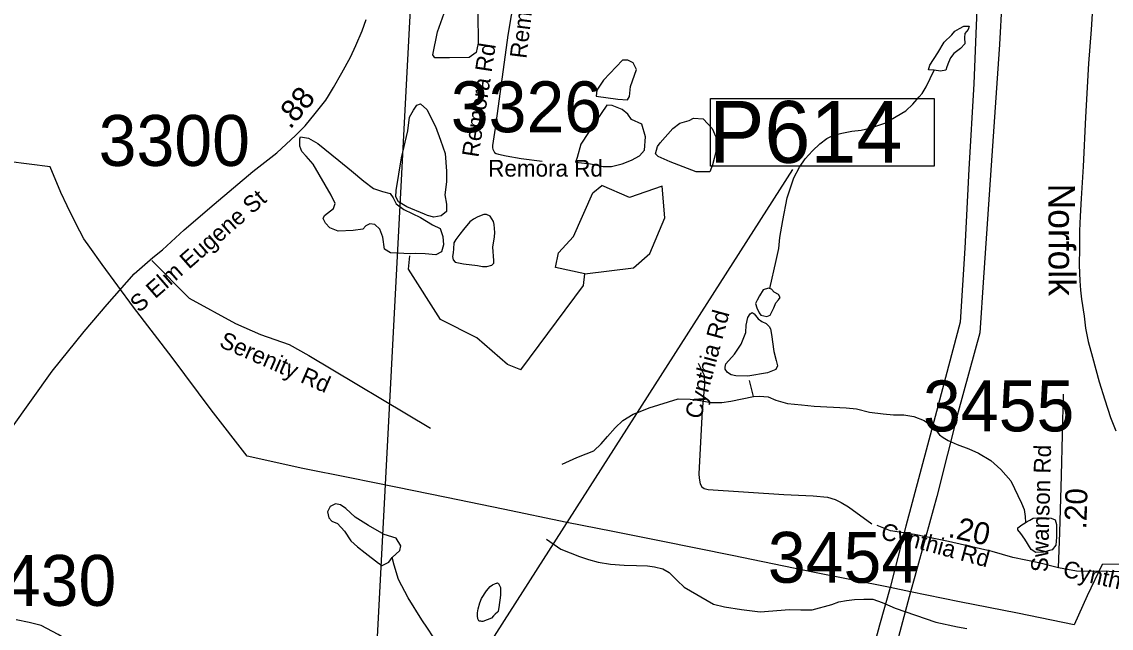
# Model space of a CAD drawing. Extents: x 1662474 to 1856135, y 779280 to 917889.
# Drawn here: x 1763200 to 1769369, y 812561 to 815992 of the extents above; entities that cross this region are included whole.
import ezdxf

# ---------------------------------------------------------------- set-up
doc = ezdxf.new("R2010")
doc.units = 0
for name, color, linetype in [('Cogo Default Point CELL', 7, 'Continuous'), ('Exist Boundary Political City Limit New', 7, 'Continuous'), ('Exist Hydrographic Misc Water Feature', 7, 'Continuous'), ('Exist Hydrographic Pond Under 1500 Sq Ft', 7, 'Continuous'), ('Exist Railroad Mainline', 7, 'Continuous'), ('Exist Railroad Mainline Label', 7, 'Continuous'), ('Exist Road Non-System Type 51', 7, 'Continuous'), ('Exist Road Non-System Type 51 Label', 7, 'Continuous'), ('Exist Road Secondary Mileage Tenths English Label', 7, 'Continuous'), ('Exist Road Secondary Type 41 Attributed', 7, 'Continuous'), ('Exist Road Secondary Type 51 Attributed', 7, 'Continuous'), ('Exist Road Secondary Type 51 Label', 7, 'Continuous'), ('Exist Utilities Electrical Transmission Line', 7, 'Continuous'), ('Map Preparation Boundary City Limit Buffer Line', 7, 'Continuous'), ('Prop Horizontal Alignment', 7, 'Continuous')]:
    doc.layers.add(name, color=color, linetype=linetype)

msp = doc.modelspace()

# ---------------------------------------------------------------- linework, layer by layer
at = {"layer": 'Exist Boundary Political City Limit New'}
msp.add_lwpolyline([(1765401.6, 816098.2), (1765379.1, 815671.4), (1765146.9, 811256.1)], dxfattribs=at)
at = {"layer": 'Exist Hydrographic Misc Water Feature'}
msp.add_line((1767343.7, 813872.8), (1767320.5, 813963), dxfattribs=at)
for points in [[(1767436.9, 814482.5), (1767472.1, 814641.9), (1767486.6, 814709.8), (1767493.2, 814771.7), (1767510, 814867.7), (1767535, 814995.5), (1767549.4, 815041.4), (1767571.9, 815109.3), (1767604.5, 815168.9), (1767636.9, 815216.7), (1767677.3, 815262.4), (1767719.6, 815302.1), (1767757.9, 815331.7), (1767796, 815351.4), (1767844, 815363.1), (1767900.2, 815372.6), (1767954.1, 815378.2), (1768002.3, 815389.8), (1768086.6, 815419.1), (1768205.3, 815488.1), (1768245.5, 815525.8), (1768281.8, 815567.5), (1768298, 815587.4), (1768320.4, 815625.2), (1768367.4, 815718.8)], [(1766026.2, 814022.5), (1765951.2, 814053.6), (1765777.1, 814204.9), (1765570.2, 814307.5), (1765389.1, 814593.5), (1765398.2, 814668.8)], [(1766026.2, 814022.5), (1766380.2, 814501.1), (1766389.2, 814566.6)], [(1766260.6, 813488.4), (1766342.6, 813526.9), (1766396.8, 813548.4), (1766439, 813564.1), (1766481.3, 813603.8), (1766517.5, 813645.5), (1766560, 813695.2), (1766604.3, 813736.8), (1766662.7, 813772.4), (1766692.9, 813784.1), (1766752.9, 813807.6), (1766917.4, 813858.3), (1766985.5, 813857.7), (1767053.6, 813847.2), (1767101.3, 813838.8), (1767163.3, 813838.2), (1767215.5, 813845.8), (1767343.7, 813872.8)], [(1767343.7, 813872.8), (1767377.7, 813874.5), (1767425.7, 813870.1), (1767469.6, 813851.7), (1767535.4, 813833.2), (1767615.4, 813824.5), (1767687.4, 813817.9), (1767867.4, 813808.5), (1767927.3, 813801.9), (1768001.1, 813783.3), (1768077.2, 813774.7), (1768137, 813768.2), (1768195.1, 813767.7), (1768251.1, 813759.3), (1768310.9, 813736.8), (1768364.5, 813696.3), (1768396.2, 813656), (1768418.2, 813639.9), (1768446.1, 813623.6), (1768497.7, 813601.2), (1768563.6, 813576.6), (1768617.3, 813552.2), (1768687.2, 813509.6), (1768744.6, 813459.1), (1768800.2, 813394.7), (1768861.1, 813268.1), (1768876.9, 813232), (1768882.4, 813194), (1768884.5, 813158.7)], [(1766170.6, 813064.2), (1766252.4, 813007.5), (1766358, 812966.7), (1766409.9, 812950.2), (1766463.6, 812933.8), (1766533.7, 812923.2), (1766611.7, 812918.5), (1766681.8, 812916), (1766743.7, 812913.5), (1766783.5, 812909.1), (1766829.6, 812896.8), (1766865.3, 812876.4), (1766911, 812830.1), (1766950.6, 812793.7), (1767117.9, 812696.3), (1767179.9, 812681.8), (1767275.6, 812667), (1767381.6, 812654.1), (1767547.9, 812666.8), (1767611.9, 812664.3), (1767675.9, 812665.7), (1767788, 812694.8), (1767826.2, 812710.5), (1767870.3, 812718.1), (1767916.4, 812723.8), (1767968.5, 812725.3), (1768018.5, 812725), (1768072.3, 812706.5), (1768146.1, 812673.9), (1768375.5, 812595.9), (1768499.2, 812569), (1768551.3, 812558.5)], [(1765622.5, 812330.5), (1765530, 812511.3), (1765498.4, 812561.6), (1765464.8, 812607.9), (1765387.7, 812732.6), (1765332.8, 812837), (1765309.4, 812917.3), (1765297.7, 812961.3)], [(1765871, 812630.6), (1765859.1, 812618.6), (1765810.7, 812599.1), (1765804.8, 812599.1), (1765798.8, 812601.2), (1765792.9, 812601.2), (1765788.8, 812603.2), (1765786.9, 812607.3), (1765782.8, 812613.3), (1765781, 812631.4), (1765781.2, 812647.2), (1765783.5, 812671.3), (1765793.7, 812705.2), (1765804, 812729.2), (1765832.3, 812772.9), (1765852.4, 812796.8), (1765866.5, 812806.6), (1765882.7, 812814.5), (1765890.7, 812816.5), (1765894.6, 812818.4), (1765900.5, 812814.3), (1765910.4, 812792.3), (1765910, 812748.3), (1765901.6, 812678.3), (1765899.5, 812668.3), (1765897.3, 812656.3), (1765893.4, 812652.4), (1765881.3, 812640.5), (1765871, 812630.6)], [(1765871, 812630.6), (1765859.1, 812618.6), (1765810.7, 812599.1), (1765804.8, 812599.1), (1765792.9, 812601.2), (1765788.8, 812603.2), (1765782.8, 812613.3), (1765781, 812631.4), (1765781.2, 812647.2), (1765783.5, 812671.3), (1765793.7, 812705.2), (1765804, 812729.2), (1765832.3, 812772.9), (1765852.4, 812796.8), (1765866.5, 812806.6), (1765882.7, 812814.5), (1765894.6, 812818.4), (1765900.5, 812814.3), (1765910.4, 812792.3), (1765910, 812748.3), (1765901.6, 812678.3), (1765897.3, 812656.3), (1765893.4, 812652.4), (1765881.3, 812640.5), (1765871, 812630.6)]]:
    msp.add_lwpolyline(points, dxfattribs=at)
at = {"layer": 'Exist Hydrographic Pond Under 1500 Sq Ft'}
for points in [[(1765782.9, 816042), (1765785.3, 815871.5), (1765773.1, 815817.9), (1765734.1, 815791.1), (1765622, 815788.6), (1765539.1, 815788.6), (1765526.9, 815805.7), (1765553.7, 815934.8), (1765592.7, 816042), (1765600, 816064), (1765612.2, 816066.4), (1765687.8, 816061.5), (1765782.9, 816042)], [(1768367.4, 815718.8), (1768334, 815721), (1768342.9, 815747.7), (1768387.5, 815816.7), (1768423.1, 815876.8), (1768467.6, 815919.1), (1768483.2, 815939.1), (1768509.9, 815954.7), (1768534.4, 815968), (1768565.6, 815968), (1768558.9, 815948), (1768541.1, 815925.8), (1768538.9, 815903.5), (1768541.1, 815867.9), (1768516.6, 815841.2), (1768478.8, 815812.2), (1768458.7, 815787.8), (1768447.6, 815761.1), (1768438.7, 815736.6), (1768432, 815718.8), (1768403.1, 815712.1), (1768367.4, 815718.8)], [(1766647.5, 815625.8), (1766680.4, 815721.6), (1766662.5, 815760.5), (1766632.5, 815775.5), (1766602.5, 815775.5), (1766494.7, 815661.7), (1766455.7, 815604.8), (1766452.7, 815571.9), (1766575.6, 815553.9), (1766629.5, 815550.9), (1766641.5, 815568.9), (1766647.5, 815625.8)], [(1765481.4, 814903.6), (1765381.4, 814945), (1765332.7, 814974.2), (1765318.1, 815001), (1765320.5, 815037.6), (1765349.7, 815222.7), (1765386.3, 815376.2), (1765396.1, 815451.8), (1765418, 815493.2), (1765437.5, 815520), (1765457, 815527.3), (1765493.6, 815495.6), (1765542.3, 815400.6), (1765571.6, 815322.6), (1765598.4, 815247.1), (1765605.7, 815147.2), (1765605.7, 815086.3), (1765595.9, 815013.2), (1765605.7, 814959.6), (1765605.7, 814918.2), (1765574, 814893.8), (1765532.6, 814886.5), (1765498.4, 814896.3), (1765481.4, 814903.6)], [(1766710.4, 815413.2), (1766653.5, 815440.1), (1766632.5, 815470.1), (1766599.5, 815497), (1766542.6, 815518), (1766512.7, 815521), (1766452.7, 815431.1), (1766365.9, 815299.4), (1766344.9, 815224.5), (1766335.9, 815197.6), (1766419.8, 815188.6), (1766491.7, 815173.6), (1766539.6, 815173.6), (1766599.5, 815188.6), (1766653.5, 815209.6), (1766698.4, 815233.5), (1766725.4, 815266.4), (1766731.4, 815341.3), (1766710.4, 815413.2)], [(1766815.2, 815308.4), (1766887.1, 815389.2), (1766926.1, 815419.2), (1766980, 815434.1), (1767004, 815446.1), (1767057.9, 815443.1), (1767108.8, 815389.2), (1767129.8, 815341.3), (1767129.8, 815254.5), (1767111.8, 815182.6), (1767096.8, 815143.7), (1767018.9, 815143.7), (1766872.2, 815200.6), (1766803.3, 815230.5), (1766788.3, 815245.5), (1766800.3, 815287.4), (1766815.2, 815308.4)], [(1765400.9, 814679.4), (1765288.8, 814684.3), (1765254.7, 814706.2), (1765244.9, 814774.4), (1765227.9, 814818.3), (1765198.6, 814845.1), (1765171.8, 814850), (1765147.4, 814837.8), (1765130.4, 814818.3), (1765076.7, 814811), (1764991.4, 814808.5), (1764945.1, 814825.6), (1764920.7, 814852.4), (1764906.1, 814879.2), (1764913.4, 814896.3), (1764964.6, 814935.2), (1764974.4, 814964.5), (1764952.4, 815010.8), (1764850, 815186.2), (1764811, 815232.5), (1764786.7, 815259.3), (1764774.5, 815288.5), (1764774.5, 815329.9), (1764779.3, 815342.1), (1764823.2, 815334.8), (1764876.8, 815303.1), (1764996.3, 815208.1), (1765067, 815149.6), (1765137.7, 815091.2), (1765191.3, 815049.7), (1765242.5, 815032.7), (1765286.4, 815020.5), (1765303.4, 814996.1), (1765320.5, 814962), (1765364.4, 814930.4), (1765457, 814884.1), (1765525.3, 814842.7), (1765569.1, 814823.2), (1765583.8, 814776.9), (1765588.6, 814730.6), (1765576.4, 814691.6), (1765544.8, 814674.5), (1765483.8, 814679.4), (1765430.2, 814681.8), (1765400.9, 814679.4)], [(1766389.2, 814566.6), (1766222.3, 814602.8), (1766240.1, 814684.5), (1766324.2, 814778), (1766434.3, 815025.2), (1766484.1, 815066.8)], [(1766389.2, 814566.6), (1766664.2, 814600.4), (1766756.2, 814680.5), (1766841.1, 814882.3), (1766826.1, 815063.1)], [(1766826.1, 815063.1), (1766642.2, 814998), (1766484.1, 815066.8)], [(1765781.3, 814612.9), (1765808.4, 814608.5), (1765834.3, 814608.3), (1765861.8, 814615.2), (1765873.3, 814626.7), (1765873.4, 814640.8), (1765867.8, 814716.9), (1765877.8, 814774.8), (1765879, 814800.1), (1765874.4, 814844.9), (1765871.1, 814861.5), (1765861.8, 814877), (1765851.9, 814893.3), (1765830.7, 814902.3), (1765815.7, 814902.4), (1765781.9, 814889.6), (1765757.7, 814875.8), (1765737.7, 814859.8), (1765702.1, 814818), (1765679.9, 814790.1), (1765657.3, 814759.9), (1765646.9, 814741.5), (1765644.9, 814707), (1765642.6, 814685), (1765638.9, 814663.4), (1765643.5, 814646.2), (1765653.8, 814632.4), (1765702.1, 814623.2), (1765781.3, 814612.9)], [(1767460.6, 814463), (1767444.9, 814480.1), (1767427.8, 814485.3), (1767399, 814474.8), (1767378, 814440.8), (1767364.9, 814417.2), (1767355.7, 814397.5), (1767362.3, 814373.9), (1767375.4, 814345.1), (1767385.9, 814332), (1767402.9, 814329.4), (1767420, 814325.4), (1767438.3, 814332), (1767459.3, 814373.9), (1767469.8, 814401.4), (1767484.2, 814418.5), (1767494.7, 814432.9), (1767485.5, 814449.9), (1767460.6, 814463)], [(1767446.2, 814222.9), (1767459.3, 814125.9), (1767472.4, 814076.1), (1767479, 814046), (1767469.8, 814025), (1767422.6, 814006.7), (1767311.1, 813987), (1767244.3, 813989.6), (1767216.7, 813994.9), (1767195.7, 814008), (1767183.9, 814026.3), (1767182.6, 814038.1), (1767186.6, 814057.8), (1767235.1, 814111.5), (1767273.1, 814167.9), (1767300.6, 814233.4), (1767301.9, 814276.7), (1767311.1, 814319.9), (1767325.6, 814339.6), (1767336, 814347.4), (1767346.5, 814339.6), (1767370.1, 814310.7), (1767391.1, 814296.3), (1767414.7, 814284.5), (1767433.1, 814267.5), (1767439.6, 814254.4), (1767446.2, 814222.9)], [(1765297.7, 812961.3), (1765341.1, 813000), (1765345.7, 813028), (1765320, 813070.1), (1765252.2, 813091.2), (1765163.3, 813142.6), (1765088.5, 813189.3), (1765034.7, 813238.4), (1765004.3, 813259.5), (1764976.3, 813264.1), (1764945.8, 813250.1), (1764931.8, 813219.7), (1764938.8, 813184.7), (1764955.2, 813166), (1764987.9, 813154.3), (1765027.7, 813109.9), (1765062.8, 813056.1), (1765100.2, 813021), (1765144.6, 812988.3), (1765219.5, 812929.9), (1765240.5, 812915.9), (1765277.9, 812934.6), (1765297.7, 812961.3)], [(1768884.5, 813158.7), (1768907.8, 813173), (1768927.6, 813182.8), (1768975.8, 813187.2), (1769028.5, 813182.8), (1769051.5, 813174.1), (1769060.3, 813147.7), (1769059.2, 813075.4), (1769055.9, 813030.4), (1769034, 813004.1), (1768983.5, 812992), (1768942.9, 812989.8), (1768916.6, 813006.3), (1768880.4, 813065.5), (1768857.4, 813096.2), (1768839.8, 813117), (1768840.9, 813129.1), (1768863.9, 813145.5), (1768882.6, 813157.6), (1768888.1, 813160.9)]]:
    msp.add_lwpolyline(points, dxfattribs=at)
at = {"layer": 'Exist Railroad Mainline'}
for points in [[(1769406, 816485.6), (1769355, 816397.1), (1769334.8, 816357.1), (1769318.3, 816319.4), (1769296.7, 816257.1), (1769285.2, 816198.9), (1769274, 816120.7), (1769262, 816036.9), (1769255.9, 815947.8), (1769241.5, 815756.7), (1769223.7, 815452.1)], [(1769223.7, 815452.1), (1769211, 815172.8), (1769198.5, 814993.2), (1769192.9, 814892.7), (1769190.1, 814810.2), (1769190.1, 814713.9), (1769187.4, 814615.3), (1769191.4, 814526.5), (1769195.6, 814473.4), (1769201.2, 814423.1), (1769215.3, 814326.1), (1769223.6, 814259.7), (1769238.8, 814183.5), (1769262.6, 814094.1), (1769300.3, 813954.4), (1769332.5, 813853.8), (1769364.5, 813753.8), (1769394.9, 813677.4)]]:
    msp.add_lwpolyline(points, dxfattribs=at)
at = {"layer": 'Exist Road Non-System Type 51'}
for points in [[(1763936, 814641.2), (1764147.4, 814428.9), (1764409.5, 814285.2), (1764552.5, 814222.8), (1764715, 814166.4), (1764825.8, 814103.9), (1765515.2, 813692.9)], [(1767030.1, 814059.8), (1767064, 813991.9), (1767065.9, 813938.2), (1767053.5, 813793.7), (1767034.9, 813435.4), (1767035.6, 813409.4), (1767041.5, 813377.9), (1767051.4, 813360.4), (1767064, 813351.2), (1767086.6, 813345.9), (1767515.8, 813317.2), (1767680.6, 813310.8), (1767763, 813302.4), (1767806.9, 813288.4), (1767839.6, 813272.2), (1767881.9, 813247.2), (1768013.9, 813152.1)]]:
    msp.add_lwpolyline(points, dxfattribs=at)
at = {"layer": 'Exist Road Secondary Type 41 Attributed'}
for points in [[(1766088.8, 816821.3), (1766041.7, 816472.4), (1766007.2, 816240.2), (1765951.7, 815917.1), (1765880.9, 815391), (1765865.5, 815292.5), (1765865.1, 815278.6), (1765867.6, 815271), (1765868.6, 815267.9), (1765877.2, 815252.5), (1765886.2, 815246.5), (1765899.3, 815242.4), (1765943.5, 815233.4), (1766027.8, 815219.4), (1766146.3, 815203.3)], [(1769071.6, 812902.9), (1769078.2, 813102.2), (1769087.7, 813426), (1769099.5, 813884.7)]]:
    msp.add_lwpolyline(points, dxfattribs=at)
at = {"layer": 'Exist Road Secondary Type 51 Attributed'}
for points in [[(1763138.5, 813687.6), (1763371.3, 814014.8), (1763552.8, 814239.6), (1763683, 814393.4), (1763836.9, 814566.9), (1763941.3, 814659.3), (1763997.3, 814702.8), (1764118.8, 814814.9), (1764290.1, 814961.1), (1764508.1, 815144.8), (1764643.6, 815251.1), (1764749.9, 815348.7), (1764804.3, 815404.4), (1764862.1, 815474.1), (1764922.4, 815548), (1764936.7, 815574), (1764964.6, 815620), (1765012.9, 815703.7), (1765061.3, 815791.7), (1765092.2, 815859), (1765127.7, 815941.3), (1765150, 816005.2)], [(1769071.6, 812902.9), (1768958.7, 812930.1), (1768812.1, 812960.4), (1768695.8, 812995.8), (1768448.1, 813051.3), (1768255.9, 813091.8), (1768119.4, 813112), (1768043.6, 813142.3)], [(1769972.6, 812724.4), (1769821.8, 812828.2), (1769747, 812860.2), (1769699, 812873.5), (1769357.3, 812881.5), (1769173, 812884.2), (1769071.6, 812902.9)], [(1765530.1, 811994.1), (1765037.3, 812048.6), (1764408.1, 812115.2), (1764128.6, 812150.8), (1764057.8, 812166.5), (1763951.3, 812202.7), (1763845, 812260.6), (1763641.6, 812385.6), (1763407, 812526.3), (1763310, 812576.3), (1763242.4, 812593.7), (1763168.8, 812607.6)]]:
    msp.add_lwpolyline(points, dxfattribs=at)
at = {"layer": 'Exist Utilities Electrical Transmission Line'}
msp.add_line((1768233.3, 812766.8), (1768117.3, 812792.1), dxfattribs=at)
for points in [[(1768797.3, 819858.4), (1768763, 819205), (1768732.7, 818604.6), (1768706.1, 818024.5), (1768675.8, 817438.3), (1768641.2, 816805.8), (1768618.1, 816301.5), (1768590.3, 815641.3), (1768563, 815159.1), (1768539.8, 814710.9), (1768514.2, 814292.6), (1768371.4, 813759.5), (1768207.1, 813138.5), (1768117.3, 812792.1)], [(1768931.2, 819857.4), (1768901.1, 819187.7), (1768871.4, 818483.3), (1768848.4, 817955), (1768814.2, 817337), (1768776.7, 816590.4), (1768736.9, 815864.2), (1768690.7, 815207.7), (1768646.7, 814545.2), (1768624.6, 814233.2), (1768503.2, 813786.3), (1768381.8, 813305.7), (1768256.7, 812853), (1768233.3, 812766.8)], [(1768117.3, 812792.1), (1767688.7, 812875.7), (1767222.3, 812973.2), (1766819.9, 813052.9), (1766547.6, 813107.7), (1766287.4, 813158.3), (1765926.9, 813234.2), (1765604.6, 813300.5), (1765318.6, 813359.2), (1765058.4, 813411.8), (1764792, 813464.5), (1764475.7, 813534.6), (1764272.3, 813797.4), (1764052.5, 814092.3), (1763832.8, 814377.1), (1763655.5, 814618.4), (1763584.7, 814717.9), (1763550.5, 814763.9), (1763506, 814851.8), (1763457.5, 814951.3), (1763421, 815027.2), (1763360.2, 815170.9), (1763122.2, 815201.7)], [(1769715.9, 812924.6), (1769318, 812920.6), (1769233, 812744.1), (1769160, 812579.5), (1768837.8, 812645.8), (1768509.5, 812709.9), (1768233.3, 812766.8)], [(1768117.3, 812792.1), (1768056.5, 812577.7), (1767913.4, 812044.6)], [(1768233.3, 812766.8), (1768127.4, 812370.1)]]:
    msp.add_lwpolyline(points, dxfattribs=at)
at = {"layer": 'Map Preparation Boundary City Limit Buffer Line'}
msp.add_lwpolyline([(1765401.6, 816098.2), (1765379.1, 815671.4), (1765146.9, 811256.1)], dxfattribs=at)
at = {"layer": 'Prop Horizontal Alignment'}
msp.add_line((1765650.9, 812165.3), (1767567.2, 815156), dxfattribs=at)
msp.add_lwpolyline([(1767100.3, 815558.4), (1768366.4, 815558.4), (1768366.4, 815174.5), (1767100.3, 815174.5)], close=True, dxfattribs=at)

# ---------------------------------------------------------------- texts
at = {"layer": 'Cogo Default Point CELL'}
for s, p in [('3326', (1765629.6, 815367.3)), ('3300', (1763635.4, 815176.8)), ('3455', (1768303.5, 813674.8)), ('3454', (1767424.7, 812818.2)), ('3430', (1762878.5, 812687.6))]:
    msp.add_text(s, height=288, dxfattribs=at).set_placement(p)
at = {"layer": 'Exist Railroad Mainline Label'}
msp.add_text('Norfolk', height=150, rotation=270.13075, dxfattribs=at).set_placement((1769013.6, 815076.5))
at = {"layer": 'Exist Road Non-System Type 51 Label'}
msp.add_text('Remora Rd', height=95, dxfattribs=at).set_placement((1765841.3, 815116.2))
for s, rotation, p in [('Cynthia Rd', 74.88808, (1767044.8, 813739.1)), ('Serenity Rd', 336.37734, (1764312.4, 814155.8))]:
    msp.add_text(s, height=95, rotation=rotation, dxfattribs=at).set_placement(p)
at = {"layer": 'Exist Road Secondary Mileage Tenths English Label'}
for s, rotation, p in [('.88', 50.33052, (1764720.2, 815380)), ('.20', 88.32647, (1769228.4, 813119.2)), ('.20', 347.35575, (1768440.2, 813078.3))]:
    msp.add_text(s, height=125, rotation=rotation, dxfattribs=at).set_placement(p)
at = {"layer": 'Exist Road Secondary Type 51 Label'}
for s, rotation, p in [('Remora Rd', 83.11564, (1766057.4, 815781.2)), ('Remora Rd', 81.19473, (1765785.7, 815221.6)), ('S Elm Eugene St', 41.13632, (1763864.8, 814343.1)), ('Swanson Rd', 88.47061, (1769010.1, 812877.5)), ('Cynthia Rd', 344.90741, (1768058.5, 813068.3)), ('Cynthia Rd', 347.21242, (1769090.5, 812853.8))]:
    msp.add_text(s, height=95, rotation=rotation, dxfattribs=at).set_placement(p)
at = {"layer": 'Prop Horizontal Alignment'}
msp.add_text('P614', height=350, dxfattribs=at).set_placement((1767093.1, 815194.3))

doc.saveas('drawing.dxf')
